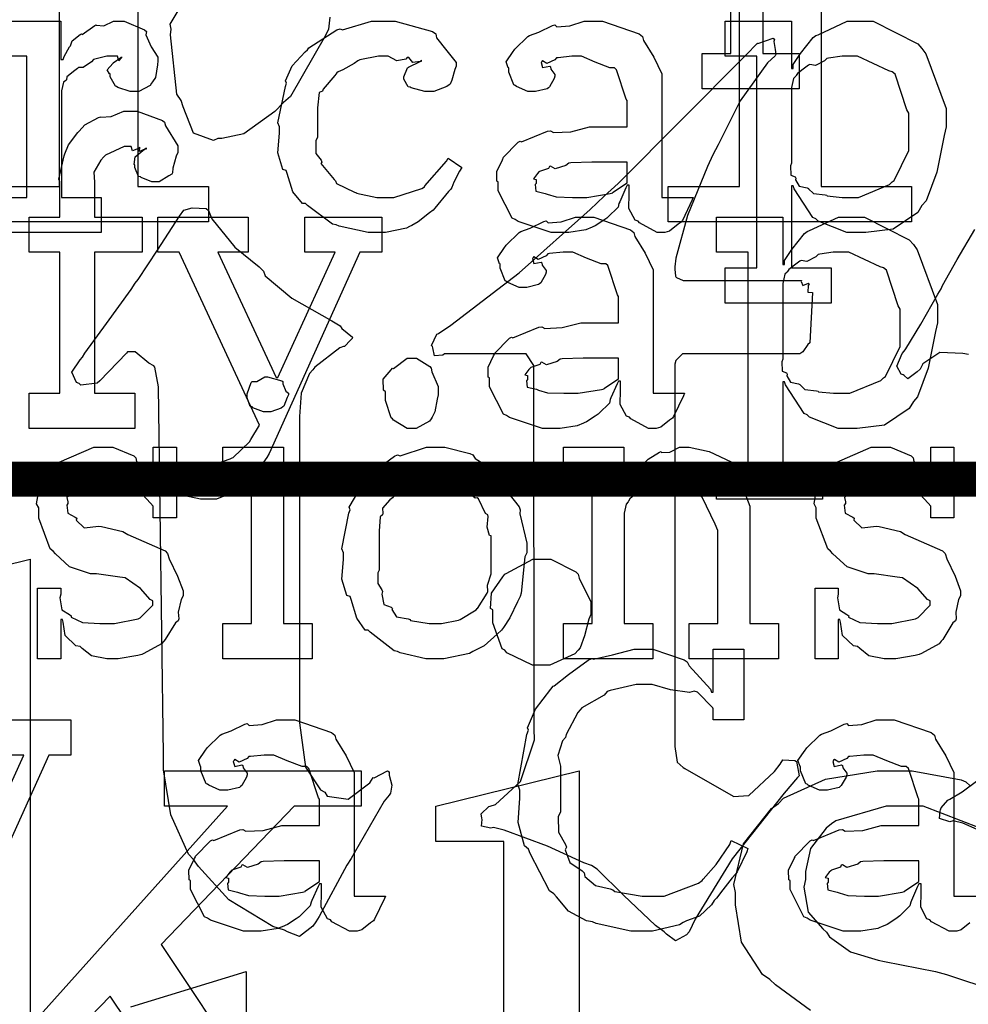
# Model space of a CAD drawing. Extents: x 0 to 8.5, y 0 to 11.
# Tile 331 of 379: x 4.668 to 5.042, y 8.481 to 8.868. Entities that reach past the tile are written whole.
import ezdxf

# ---------------------------------------------------------------- set-up
doc = ezdxf.new("R2010")
doc.units = 0
doc.layers.get('0').update_dxf_attribs({"linetype": 'CONTINUOUS'})

msp = doc.modelspace()

# ---------------------------------------------------------------- linework, layer by layer
at = {"color": 0}
for points in [[(4.98383, 8.9139), (4.98383, 8.80279), (5.01942, 8.80279), (5.01942, 8.7889), (4.9235, 8.7889), (4.9235, 8.80279), (4.9235, 8.80279), (4.95171, 8.80279), (4.95171, 9.0389)], [(4.65657, 8.98335), (4.67828, 8.97879), (4.69694, 8.96815), (4.69949, 8.96511), (4.70176, 8.96132), (4.7105, 8.94129), (4.71468, 8.91835), (4.71468, 8.91064), (4.71468, 8.80279), (4.74246, 8.80279), (4.74246, 8.7889), (4.65608, 8.7889)], [(4.65608, 8.80279), (4.68386, 8.80279), (4.68386, 8.91303), (4.68375, 8.91878), (4.68083, 8.93593), (4.67231, 8.95372), (4.65826, 8.96533)], [(4.96089, 8.88747), (4.96089, 8.85514), (4.97521, 8.85514), (4.97521, 8.84125), (4.93701, 8.84125), (4.93701, 8.85514), (4.93701, 8.85514), (4.94829, 8.85514), (4.94829, 8.93847)], [(4.79025, 8.86942), (4.78982, 8.86469), (4.78857, 8.86225), (4.77474, 8.83826), (4.77203, 8.83583), (4.76867, 8.83236), (4.75646, 8.82346), (4.74778, 8.82172), (4.74621, 8.82172), (4.74442, 8.8209), (4.73654, 8.82383), (4.73247, 8.83421), (4.73167, 8.83669), (4.73008, 8.83919), (4.72754, 8.86257), (4.72775, 8.86469), (4.72743, 8.86669), (4.73742, 8.88357)], [(4.65858, 8.86794), (4.6844, 8.86794), (4.6844, 8.85275), (4.68528, 8.85275), (4.68528, 8.85275), (4.6856, 8.85394), (4.68778, 8.85775), (4.6881, 8.85818), (4.6881, 8.85818), (4.68881, 8.86019), (4.692, 8.86263), (4.69243, 8.86296), (4.69271, 8.86268), (4.69775, 8.86621), (4.69829, 8.86643), (4.69829, 8.86632), (4.70122, 8.86604), (4.70503, 8.86794), (4.70632, 8.86794), (4.70925, 8.86794), (4.71729, 8.86453), (4.71804, 8.86382), (4.71778, 8.86247), (4.71989, 8.85781), (4.7226, 8.85374), (4.7226, 8.85232), (4.72239, 8.85069), (4.72157, 8.84576), (4.72043, 8.84397), (4.72, 8.84343), (4.71957, 8.84261), (4.715, 8.84017), (4.71349, 8.84017), (4.71169, 8.84017), (4.70676, 8.84179), (4.70632, 8.84213), (4.70583, 8.84229), (4.70372, 8.84592), (4.70372, 8.84711), (4.70344, 8.84711), (4.70258, 8.84874), (4.70481, 8.85124), (4.70503, 8.85146), (4.70497, 8.85146), (4.70492, 8.85146), (4.70796, 8.85357), (4.70828, 8.85363), (4.70828, 8.85385), (4.70817, 8.85346), (4.70719, 8.85232), (4.70671, 8.85406), (4.70654, 8.85406), (4.70594, 8.85406), (4.70458, 8.85406), (4.70415, 8.85406), (4.70242, 8.85406), (4.69775, 8.85297), (4.69721, 8.85275), (4.69646, 8.85183), (4.69319, 8.84967), (4.69129, 8.84961), (4.69092, 8.84928), (4.68983, 8.84853), (4.68674, 8.84597), (4.68653, 8.84483), (4.68636, 8.84451), (4.68544, 8.84381), (4.68463, 8.84044), (4.68463, 8.83931), (4.68463, 8.7985), (4.70025, 8.7985), (4.70025, 8.78461), (4.65858, 8.78461)], [(4.65858, 8.7985), (4.67096, 8.7985), (4.67096, 8.85406), (4.65858, 8.85406)], [(5.04189, 8.73665), (5.03956, 8.73693), (5.0306, 8.73736), (5.02393, 8.73292), (5.02279, 8.73079), (5.0216, 8.72982), (5.01796, 8.72706), (5.0165, 8.72831), (5.01606, 8.72863), (5.01531, 8.72879), (5.01357, 8.73204), (5.01579, 8.73693), (5.0165, 8.73796), (5.01719, 8.73887), (5.02311, 8.74849), (5.02983, 8.76042), (5.03103, 8.76247), (5.03163, 8.76383), (5.03733, 8.77403), (5.04432, 8.78581)], [(4.61583, 8.64204), (4.67225, 8.65593), (4.67225, 8.47385), (4.67399, 8.47385), (4.70437, 8.50792), (4.74994, 8.55871), (4.72521, 8.55871), (4.72521, 8.5726), (4.80268, 8.5726), (4.80268, 8.55871), (4.77621, 8.55871), (4.7239, 8.50424), (4.78922, 8.40593), (4.80985, 8.40593), (4.80985, 8.39204), (4.73281, 8.39204), (4.73281, 8.40593), (4.75603, 8.40593), (4.70372, 8.48383), (4.67225, 8.45128), (4.67225, 8.40593), (4.69894, 8.40593), (4.69894, 8.39204), (4.61583, 8.39204)], [(4.65788, 8.59272), (4.68826, 8.59272), (4.68826, 8.57883), (4.67958, 8.57883), (4.64378, 8.49963)], [(5.04243, 8.51269), (5.03901, 8.50993), (5.03722, 8.50939), (5.03668, 8.50939), (5.03418, 8.50939), (5.02724, 8.51318), (5.02669, 8.51394), (5.0255, 8.51432), (5.02306, 8.51893), (5.02322, 8.52463), (5.02322, 8.52653), (5.02322, 8.52806), (5.02235, 8.52806), (5.02181, 8.52707), (5.01942, 8.52149), (5.0191, 8.52089), (5.01878, 8.51942), (5.01481, 8.51546), (5.01432, 8.51503), (5.01318, 8.51432), (5.00976, 8.5121), (5.00765, 8.51118), (5.00694, 8.5109), (5.00608, 8.51053), (4.9994, 8.50939), (4.99718, 8.50939), (4.99718, 8.50939), (4.99246, 8.50939), (4.97944, 8.51372), (4.97831, 8.5146), (4.97706, 8.51508), (4.97157, 8.52582), (4.97157, 8.52935), (4.97103, 8.52963), (4.97097, 8.53353), (4.97319, 8.53803), (4.97353, 8.53868), (4.97342, 8.53879), (4.97949, 8.54497), (4.98025, 8.54542), (4.98074, 8.54519), (4.99094, 8.54932), (4.99219, 8.54953), (4.99333, 8.54878), (5.00017, 8.54915), (5.00749, 8.55106), (5.00999, 8.55106), (5.02235, 8.55106), (5.02235, 8.56147), (5.02203, 8.56201), (5.01818, 8.57357), (5.01736, 8.57428), (5.01551, 8.57428), (5.00971, 8.57656), (5.00435, 8.57883), (5.00261, 8.57883), (5.0006, 8.57883), (4.99517, 8.57829), (4.99457, 8.57818), (4.99393, 8.57742), (4.99078, 8.57601), (4.98904, 8.57704), (4.98872, 8.57687), (4.98872, 8.57667), (4.98844, 8.57633), (4.98899, 8.57437), (4.99186, 8.57493), (4.99219, 8.57471), (4.99235, 8.57379), (4.99393, 8.57172), (4.99393, 8.57101), (4.99365, 8.57004), (4.99175, 8.56679), (4.99132, 8.56646), (4.99089, 8.56608), (4.98633, 8.56494), (4.98481, 8.56494), (4.98318, 8.56494), (4.97874, 8.56694), (4.97831, 8.56733), (4.97775, 8.56754), (4.97569, 8.5726), (4.97569, 8.57428), (4.97553, 8.57428), (4.97467, 8.57671), (4.97749, 8.58068), (4.97786, 8.58122), (4.97814, 8.5816), (4.98329, 8.58664), (4.98394, 8.58708), (4.98394, 8.58703), (4.98763, 8.58837), (4.99294, 8.59099), (4.99393, 8.59119), (4.99463, 8.59044), (4.99983, 8.59082), (5.00549, 8.59272), (5.00738, 8.59272), (5.01264, 8.59272), (5.02713, 8.58768), (5.02843, 8.58664), (5.02886, 8.58501), (5.03288, 8.5785), (5.03603, 8.57194), (5.03603, 8.56972), (5.03603, 8.52328), (5.04839, 8.52328)], [(4.64725, 8.52957), (4.66982, 8.57883), (4.65788, 8.57883)], [(4.97965, 8.47825), (4.96588, 8.48828), (4.9636, 8.49035), (4.96067, 8.49235), (4.95247, 8.5051), (4.95014, 8.51975), (4.95014, 8.52463), (4.94943, 8.52778), (4.95329, 8.54378), (4.96425, 8.55772), (4.96707, 8.55979), (4.96897, 8.56185), (4.98557, 8.56928), (5.00586, 8.5726), (5.01264, 8.5726), (5.01969, 8.5726), (5.03901, 8.56901), (5.04085, 8.56825), (5.04254, 8.56674)], [(5.0689, 8.53901), (5.03956, 8.55192), (5.03581, 8.55285), (5.03456, 8.55257), (5.03043, 8.55376), (5.03076, 8.55675), (5.03082, 8.55718), (5.03082, 8.55718), (5.03103, 8.55806), (5.03375, 8.56108), (5.03429, 8.56131), (5.03456, 8.56147), (5.03939, 8.56435), (5.04551, 8.56896)], [(5.04639, 8.54997), (5.02399, 8.55871), (5.01654, 8.55871), (5.00939, 8.55871), (4.98958, 8.55296), (4.9879, 8.55176), (4.98579, 8.55003), (4.97965, 8.54194), (4.97771, 8.53288), (4.97771, 8.52983), (4.977, 8.52681), (4.97868, 8.51688), (4.98454, 8.51042), (4.98594, 8.509), (4.98708, 8.50717), (4.99539, 8.50131), (5.00629, 8.49804), (5.00874, 8.4975), (5.02892, 8.4936), (5.03321, 8.49235), (5.05268, 8.48594)], [(4.71197, 8.47965), (4.75732, 8.49354), (4.75732, 8.40067)]]:
    msp.add_lwpolyline(points, dxfattribs=at)
for points in [[(4.80951, 8.78461), (4.80533, 8.78461), (4.794, 8.78717), (4.79281, 8.78765), (4.79139, 8.78792), (4.78147, 8.79525), (4.78065, 8.79611), (4.77946, 8.79606), (4.77572, 8.80067), (4.77349, 8.80789), (4.77306, 8.80914), (4.77181, 8.80951), (4.76981, 8.81603), (4.77046, 8.82374), (4.77046, 8.82628), (4.76981, 8.8279), (4.77279, 8.84218), (4.77328, 8.84343), (4.77285, 8.84446), (4.77539, 8.85026), (4.7806, 8.85579), (4.78153, 8.85667), (4.78201, 8.85736), (4.79308, 8.86447), (4.79432, 8.8649), (4.79525, 8.86453), (4.80675, 8.86794), (4.8106, 8.86794), (4.81597, 8.86794), (4.83078, 8.86382), (4.83208, 8.86296), (4.83225, 8.86139), (4.83637, 8.85618), (4.84011, 8.85167), (4.84011, 8.85015), (4.83957, 8.84885), (4.83838, 8.84467), (4.83768, 8.84315), (4.83729, 8.84278), (4.83637, 8.84213), (4.83132, 8.84017), (4.82969, 8.84017), (4.82775, 8.84017), (4.82232, 8.84164), (4.82189, 8.8419), (4.82118, 8.84207), (4.8195, 8.84506), (4.8195, 8.84603), (4.8195, 8.84603), (4.8209, 8.8495), (4.82124, 8.84972), (4.82124, 8.84972), (4.8259, 8.852), (4.82644, 8.85211), (4.82644, 8.85254), (4.82585, 8.85206), (4.82292, 8.85161), (4.82135, 8.85357), (4.82081, 8.85363), (4.82026, 8.85292), (4.81668, 8.85226), (4.81326, 8.85406), (4.81212, 8.85406), (4.8094, 8.85406), (4.80208, 8.85265), (4.80126, 8.85232), (4.79992, 8.85129), (4.79546, 8.84874), (4.79351, 8.84799), (4.79303, 8.84754), (4.79221, 8.84646), (4.78771, 8.8411), (4.78738, 8.84039), (4.78614, 8.83974), (4.78543, 8.83371), (4.78543, 8.83171), (4.78543, 8.82215), (4.78483, 8.82081), (4.78472, 8.81581), (4.78683, 8.81315), (4.78717, 8.81239), (4.78674, 8.8119), (4.79199, 8.80556), (4.79258, 8.80501), (4.79297, 8.80399), (4.80003, 8.80057), (4.80083, 8.80024), (4.80083, 8.80018), (4.80881, 8.7985), (4.81147, 8.7985), (4.81549, 8.7985), (4.82656, 8.80197), (4.82753, 8.80263), (4.82775, 8.803), (4.83626, 8.81278), (4.83686, 8.81392), (4.84229, 8.81022), (4.84142, 8.80886), (4.83914, 8.80447), (4.83832, 8.80236), (4.83794, 8.80176), (4.83697, 8.80083), (4.83165, 8.79422), (4.831, 8.79351), (4.82954, 8.79238), (4.82508, 8.78885), (4.82254, 8.78743), (4.82167, 8.787), (4.82047, 8.7864), (4.81222, 8.78461), (4.80951, 8.78461)], [(4.88222, 8.78461), (4.8775, 8.78461), (4.86447, 8.78896), (4.86333, 8.78982), (4.86208, 8.79031), (4.85661, 8.80106), (4.85661, 8.80458), (4.85607, 8.80485), (4.85601, 8.80875), (4.85824, 8.81326), (4.85856, 8.81392), (4.85846, 8.81401), (4.86453, 8.82021), (4.86529, 8.82064), (4.86578, 8.82042), (4.87597, 8.82454), (4.87722, 8.82476), (4.87836, 8.824), (4.88519, 8.82437), (4.89253, 8.82628), (4.89501, 8.82628), (4.90739, 8.82628), (4.90739, 8.83669), (4.90707, 8.83724), (4.90321, 8.84879), (4.9024, 8.8495), (4.90056, 8.8495), (4.89475, 8.85178), (4.88938, 8.85406), (4.88764, 8.85406), (4.88564, 8.85406), (4.88021, 8.85351), (4.87961, 8.8534), (4.87896, 8.85265), (4.87582, 8.85124), (4.87408, 8.85226), (4.87375, 8.85211), (4.87375, 8.85189), (4.87349, 8.85157), (4.87403, 8.84961), (4.8769, 8.85015), (4.87722, 8.84993), (4.87739, 8.84901), (4.87896, 8.84694), (4.87896, 8.84625), (4.87869, 8.84526), (4.87679, 8.84201), (4.87636, 8.84169), (4.87592, 8.84131), (4.87136, 8.84017), (4.86985, 8.84017), (4.86822, 8.84017), (4.86376, 8.84218), (4.86333, 8.84256), (4.86279, 8.84278), (4.86074, 8.84782), (4.86074, 8.8495), (4.86057, 8.8495), (4.85969, 8.85194), (4.86253, 8.8559), (4.8629, 8.85644), (4.86317, 8.85682), (4.86833, 8.86187), (4.86897, 8.86231), (4.86897, 8.86225), (4.87267, 8.86361), (4.87799, 8.86621), (4.87896, 8.86643), (4.87967, 8.86567), (4.88488, 8.86604), (4.89051, 8.86794), (4.89242, 8.86794), (4.89768, 8.86794), (4.91217, 8.8629), (4.91347, 8.86187), (4.9139, 8.86025), (4.91792, 8.85374), (4.92106, 8.84717), (4.92106, 8.84494), (4.92106, 8.7985), (4.93343, 8.7985), (4.933, 8.79758), (4.92914, 8.78944), (4.92865, 8.78874), (4.92746, 8.78792), (4.92404, 8.78515), (4.92225, 8.78461), (4.92171, 8.78461), (4.91922, 8.78461), (4.91228, 8.78842), (4.91174, 8.78917), (4.91054, 8.78956), (4.9081, 8.79417), (4.90826, 8.79986), (4.90826, 8.80176), (4.90826, 8.80328), (4.90739, 8.80328), (4.90685, 8.80231), (4.90446, 8.79671), (4.90414, 8.79611), (4.90381, 8.79465), (4.89985, 8.79069), (4.89936, 8.79025), (4.89822, 8.78956), (4.89481, 8.78733), (4.89268, 8.7864), (4.89199, 8.78614), (4.89111, 8.78575), (4.88444, 8.78461), (4.88222, 8.78461)], [(4.94607, 8.77072), (4.95844, 8.77072), (4.95844, 8.85406), (4.94607, 8.85406), (4.94607, 8.86794), (4.97211, 8.86794), (4.97211, 8.84928), (4.97276, 8.84928), (4.97276, 8.85081), (4.97564, 8.85519), (4.98063, 8.86143), (4.98167, 8.86231), (4.98258, 8.86257), (4.99408, 8.86794), (4.99794, 8.86794), (5.00435, 8.86794), (5.02192, 8.85894), (5.02354, 8.8571), (5.02507, 8.85508), (5.0331, 8.8335), (5.0331, 8.82628), (5.03222, 8.82292), (5.02935, 8.80843), (5.02512, 8.7971), (5.02354, 8.79525), (5.02186, 8.79258), (5.01221, 8.78597), (5.00146, 8.78461), (4.99794, 8.78461), (4.99387, 8.78461), (4.98269, 8.78917), (4.98167, 8.79004), (4.98058, 8.79053), (4.97319, 8.80181), (4.97276, 8.80306), (4.97211, 8.80306), (4.97211, 8.77072), (4.98774, 8.77072), (4.98774, 8.75683), (4.94607, 8.75683), (4.94607, 8.77072)], [(4.92617, 8.73232), (4.92617, 8.58431), (4.92617, 8.58225), (4.92714, 8.57601), (4.92942, 8.57389), (4.93007, 8.57346), (4.94917, 8.56261), (4.94917, 8.5625), (4.95529, 8.56287), (4.96544, 8.57232), (4.96761, 8.57519), (4.96761, 8.57519), (4.96869, 8.57687), (4.97342, 8.57671), (4.97412, 8.57628), (4.97428, 8.57557), (4.97515, 8.57064), (4.97456, 8.56999), (4.96924, 8.56386), (4.94879, 8.53787), (4.93419, 8.51421), (4.93181, 8.50922), (4.93083, 8.50803), (4.92643, 8.50564), (4.9229, 8.50831), (4.92204, 8.50922), (4.91862, 8.51161), (4.90593, 8.52365), (4.89556, 8.53386), (4.89339, 8.53526), (4.8904, 8.5364), (4.87597, 8.54292), (4.859, 8.54926), (4.85476, 8.55024), (4.85368, 8.55003), (4.85004, 8.55078), (4.85026, 8.55344), (4.85021, 8.55393), (4.85021, 8.55393), (4.84993, 8.55561), (4.85286, 8.55849), (4.85346, 8.55871), (4.85553, 8.5594), (4.86535, 8.56836), (4.87088, 8.58475), (4.87082, 8.58908), (4.87061, 8.7321), (4.87061, 8.73232), (4.86768, 8.73687), (4.86669, 8.73687), (4.83544, 8.73687), (4.83475, 8.73633), (4.83154, 8.73611), (4.83083, 8.73926), (4.83068, 8.73969), (4.83035, 8.74018), (4.83247, 8.74457), (4.83306, 8.7449), (4.838, 8.74815), (4.86481, 8.76882), (4.89279, 8.79368), (4.89839, 8.79893), (4.90392, 8.80393), (4.95421, 8.85454), (4.95871, 8.85926), (4.95888, 8.85915), (4.9649, 8.86117), (4.96544, 8.86079), (4.96517, 8.85992), (4.96576, 8.85678), (4.96593, 8.85471), (4.96565, 8.85428), (4.96262, 8.85146), (4.95193, 8.83653), (4.94319, 8.81922), (4.94114, 8.81521), (4.93901, 8.81065), (4.93115, 8.79135), (4.9266, 8.77453), (4.92617, 8.77115), (4.92617, 8.77018), (4.92649, 8.76747), (4.9266, 8.76725), (4.92681, 8.76699), (4.92942, 8.76574), (4.93028, 8.76574), (4.97607, 8.76574), (4.97592, 8.7654), (4.97661, 8.76383), (4.97889, 8.76465), (4.97911, 8.76443), (4.97874, 8.76378), (4.97863, 8.76118), (4.98042, 8.76101), (4.98042, 8.76096), (4.97933, 8.74121), (4.97851, 8.7405), (4.97657, 8.73768), (4.97537, 8.73687), (4.97499, 8.73687), (4.92919, 8.73687), (4.9286, 8.73617), (4.92654, 8.73426), (4.92617, 8.73281), (4.92617, 8.73232)], [(4.99403, 8.7985), (4.99849, 8.7985), (5.01074, 8.8036), (5.01183, 8.80458), (5.01264, 8.80512), (5.01833, 8.81694), (5.01833, 8.82086), (5.01833, 8.83171), (5.01753, 8.83296), (5.01292, 8.847), (5.01183, 8.84799), (5.01053, 8.84836), (4.99815, 8.85406), (4.99403, 8.85406), (4.99203, 8.85406), (4.98665, 8.85335), (4.986, 8.85319), (4.98519, 8.85226), (4.98161, 8.85047), (4.97933, 8.85086), (4.97885, 8.85058), (4.97775, 8.84978), (4.97456, 8.84733), (4.97401, 8.84651), (4.97385, 8.84625), (4.97299, 8.84538), (4.97211, 8.84179), (4.97211, 8.8406), (4.97211, 8.81196), (4.97179, 8.81088), (4.9719, 8.80718), (4.97358, 8.80653), (4.97385, 8.8061), (4.97368, 8.80544), (4.97521, 8.80296), (4.97831, 8.80231), (4.97885, 8.80197), (4.97879, 8.80192), (4.98079, 8.80003), (4.98535, 8.79953), (4.986, 8.79937), (4.98622, 8.79915), (4.99208, 8.7985), (4.99403, 8.7985)], [(4.88807, 8.7985), (4.8915, 8.7985), (4.90076, 8.79997), (4.90175, 8.80024), (4.90169, 8.8004), (4.90739, 8.80419), (4.90739, 8.80544), (4.90739, 8.81239), (4.89654, 8.81239), (4.8935, 8.81239), (4.88519, 8.81207), (4.88439, 8.81196), (4.88331, 8.81108), (4.87901, 8.80974), (4.87722, 8.81082), (4.87679, 8.81065), (4.87642, 8.80985), (4.87289, 8.80871), (4.87267, 8.80849), (4.87207, 8.80789), (4.8705, 8.80583), (4.87158, 8.80556), (4.87158, 8.80544), (4.87158, 8.80393), (4.87121, 8.8035), (4.87147, 8.80089), (4.87517, 8.80007), (4.87592, 8.79981), (4.87592, 8.79981), (4.87939, 8.79867), (4.8859, 8.7985), (4.88807, 8.7985)], [(4.72472, 8.57889), (4.72276, 8.72385), (4.72276, 8.72385), (4.72131, 8.73156), (4.72103, 8.7321), (4.71903, 8.73324), (4.71365, 8.73768), (4.71061, 8.73763), (4.71018, 8.73708), (4.69976, 8.72624), (4.69862, 8.72537), (4.69217, 8.72456), (4.69151, 8.72515), (4.69049, 8.72558), (4.68864, 8.7296), (4.69194, 8.73449), (4.69282, 8.73557), (4.69374, 8.73714), (4.70226, 8.74881), (4.71208, 8.76226), (4.71365, 8.76465), (4.71479, 8.76611), (4.72244, 8.77767), (4.73112, 8.79113), (4.73275, 8.79351), (4.73275, 8.79351), (4.73606, 8.79438), (4.7416, 8.79417), (4.74251, 8.79329), (4.74387, 8.78999), (4.75282, 8.77892), (4.76247, 8.77115), (4.76421, 8.76942), (4.76481, 8.76758), (4.77533, 8.75874), (4.79113, 8.74989), (4.79438, 8.74794), (4.79508, 8.74685), (4.79926, 8.74343), (4.79915, 8.74294), (4.79844, 8.74219), (4.79611, 8.73981), (4.79568, 8.73969), (4.79422, 8.73921), (4.7844, 8.73167), (4.78353, 8.73058), (4.78222, 8.72911), (4.77897, 8.7214), (4.77832, 8.71218), (4.77832, 8.7091), (4.77832, 8.59733), (4.77832, 8.59153), (4.78076, 8.57406), (4.78662, 8.56515), (4.78831, 8.56413), (4.78928, 8.56261), (4.79753, 8.56142), (4.8061, 8.56788), (4.8074, 8.56999), (4.80772, 8.56988), (4.81304, 8.57264), (4.81369, 8.57215), (4.81369, 8.57086), (4.81467, 8.56689), (4.81418, 8.56386), (4.81369, 8.56304), (4.81168, 8.5606), (4.79986, 8.54021), (4.79872, 8.53808), (4.79704, 8.53538), (4.78603, 8.51519), (4.78483, 8.51313), (4.78364, 8.51139), (4.77838, 8.50738), (4.77365, 8.50922), (4.77246, 8.50988), (4.76779, 8.51124), (4.75054, 8.52175), (4.73861, 8.53494), (4.73665, 8.53765), (4.73465, 8.53982), (4.72765, 8.55533), (4.72472, 8.57303), (4.72472, 8.57889)], [(4.76574, 8.71397), (4.76421, 8.71397), (4.75999, 8.7156), (4.75965, 8.71593), (4.75896, 8.7161), (4.75771, 8.71957), (4.75771, 8.72071), (4.75771, 8.72114), (4.75771, 8.72114), (4.75933, 8.72558), (4.75965, 8.72592), (4.75965, 8.72592), (4.76156, 8.72592), (4.76465, 8.72786), (4.76574, 8.72786), (4.76574, 8.72786), (4.77143, 8.72624), (4.77181, 8.72592), (4.77181, 8.72499), (4.77294, 8.72222), (4.77399, 8.7214), (4.77399, 8.72114), (4.77399, 8.72071), (4.77349, 8.71967), (4.77214, 8.71625), (4.77181, 8.71593), (4.77115, 8.71544), (4.76708, 8.71397), (4.76574, 8.71397)], [(4.70449, 8.61675), (4.70242, 8.61675), (4.6964, 8.61794), (4.69276, 8.62076), (4.69189, 8.62153), (4.69026, 8.6219), (4.68604, 8.62597), (4.68522, 8.63118), (4.68494, 8.63217), (4.68431, 8.63217), (4.68431, 8.61675), (4.67518, 8.61675), (4.67518, 8.64453), (4.68431, 8.64453), (4.68431, 8.64214), (4.68397, 8.64074), (4.68474, 8.63601), (4.68772, 8.63422), (4.68842, 8.63368), (4.68837, 8.63308), (4.69282, 8.63103), (4.69976, 8.63064), (4.7021, 8.63064), (4.70546, 8.63064), (4.71474, 8.63249), (4.71556, 8.63282), (4.71571, 8.63303), (4.72054, 8.63792), (4.72054, 8.63954), (4.71946, 8.64003), (4.71565, 8.64447), (4.70964, 8.6486), (4.70751, 8.64887), (4.6984, 8.65018), (4.69607, 8.65018), (4.68778, 8.653), (4.68218, 8.65804), (4.68126, 8.65907), (4.68018, 8.6601), (4.67562, 8.67219), (4.67562, 8.67622), (4.67481, 8.67779), (4.67617, 8.68576), (4.68158, 8.69276), (4.68278, 8.69379), (4.68371, 8.69422), (4.69732, 8.70008), (4.70188, 8.70008), (4.70486, 8.70008), (4.71306, 8.69667), (4.71382, 8.69596), (4.71408, 8.6945), (4.71983, 8.68685), (4.72011, 8.68576), (4.72076, 8.68576), (4.72076, 8.70008), (4.72987, 8.70008), (4.72987, 8.67231), (4.72076, 8.67231), (4.72076, 8.67686), (4.71967, 8.67806), (4.71479, 8.68332), (4.70638, 8.68619), (4.70361, 8.68619), (4.70057, 8.68619), (4.69217, 8.68457), (4.69146, 8.68425), (4.69021, 8.68332), (4.68674, 8.68024), (4.68712, 8.67854), (4.68712, 8.67796), (4.68668, 8.67725), (4.68707, 8.67404), (4.69, 8.67253), (4.6906, 8.6721), (4.69043, 8.67133), (4.69353, 8.66835), (4.69933, 8.669), (4.70036, 8.66883), (4.70882, 8.66689), (4.71067, 8.66575), (4.72542, 8.65924), (4.7264, 8.65821), (4.727, 8.65608), (4.73031, 8.64931), (4.73247, 8.64344), (4.73247, 8.6415), (4.73172, 8.64008), (4.73058, 8.6351), (4.73079, 8.63243), (4.73053, 8.63172), (4.72944, 8.63092), (4.72547, 8.62429), (4.72488, 8.62369), (4.72401, 8.62261), (4.71707, 8.61882), (4.71619, 8.61849), (4.71463, 8.61806), (4.70697, 8.61675), (4.70449, 8.61675)], [(4.74815, 8.63064), (4.75944, 8.63064), (4.75944, 8.68619), (4.74815, 8.68619), (4.74815, 8.70008), (4.77203, 8.70008), (4.77203, 8.63064), (4.78331, 8.63064), (4.78331, 8.61675), (4.74815, 8.61675), (4.74815, 8.63064)], [(4.83187, 8.61675), (4.82813, 8.61675), (4.81799, 8.61914), (4.81689, 8.61957), (4.81569, 8.61985), (4.80615, 8.62717), (4.80539, 8.62804), (4.80425, 8.62804), (4.80094, 8.63276), (4.79867, 8.64003), (4.79824, 8.64128), (4.79699, 8.64165), (4.79503, 8.64806), (4.79563, 8.65588), (4.79563, 8.65842), (4.79503, 8.66), (4.79779, 8.6741), (4.79824, 8.67535), (4.79785, 8.67643), (4.80464, 8.68772), (4.80539, 8.68858), (4.80593, 8.68935), (4.81575, 8.69661), (4.81689, 8.69706), (4.81799, 8.69667), (4.8284, 8.70008), (4.83187, 8.70008), (4.83556, 8.70008), (4.84549, 8.6976), (4.84663, 8.69706), (4.84754, 8.69569), (4.85715, 8.68956), (4.85792, 8.68858), (4.85753, 8.6875), (4.8604, 8.68229), (4.86486, 8.67665), (4.86529, 8.67535), (4.86513, 8.67383), (4.86789, 8.66228), (4.86789, 8.65842), (4.86708, 8.65685), (4.86572, 8.64258), (4.86529, 8.64128), (4.86426, 8.63921), (4.86122, 8.63286), (4.85867, 8.62901), (4.85792, 8.62804), (4.85622, 8.62646), (4.85107, 8.62181), (4.84771, 8.62011), (4.84663, 8.61957), (4.84526, 8.61888), (4.83518, 8.61675), (4.83187, 8.61675)], [(4.88238, 8.63064), (4.89367, 8.63064), (4.89367, 8.68619), (4.88238, 8.68619), (4.88238, 8.70008), (4.90603, 8.70008), (4.90603, 8.68143), (4.90647, 8.68143), (4.90647, 8.68143), (4.90896, 8.68718), (4.90929, 8.68772), (4.90901, 8.68821), (4.91357, 8.69336), (4.91407, 8.69379), (4.91407, 8.69379), (4.91569, 8.69542), (4.92014, 8.69808), (4.92079, 8.69835), (4.9209, 8.69803), (4.92426, 8.69814), (4.928, 8.70008), (4.92925, 8.70008), (4.93186, 8.70008), (4.93972, 8.69835), (4.9484, 8.69433), (4.94943, 8.69314), (4.95003, 8.6914), (4.95574, 8.67692), (4.95574, 8.6721), (4.95574, 8.63064), (4.96701, 8.63064), (4.96701, 8.61675), (4.93186, 8.61675), (4.93186, 8.63064), (4.94314, 8.63064), (4.94314, 8.66732), (4.94206, 8.66976), (4.9369, 8.68039), (4.92774, 8.68619), (4.92469, 8.68619), (4.92301, 8.68619), (4.91851, 8.68549), (4.91797, 8.68533), (4.91749, 8.68451), (4.91465, 8.68278), (4.91249, 8.68321), (4.91211, 8.68294), (4.91124, 8.68212), (4.90847, 8.67969), (4.90793, 8.67888), (4.90776, 8.6786), (4.90707, 8.67768), (4.90625, 8.67415), (4.90625, 8.67296), (4.90625, 8.63064), (4.91754, 8.63064), (4.91754, 8.61675), (4.88238, 8.61675), (4.88238, 8.63064)], [(5.01074, 8.61675), (5.00868, 8.61675), (5.00265, 8.61794), (4.99903, 8.62076), (4.99815, 8.62153), (4.99653, 8.6219), (4.99229, 8.62597), (4.99149, 8.63118), (4.99121, 8.63217), (4.99056, 8.63217), (4.99056, 8.61675), (4.98144, 8.61675), (4.98144, 8.64453), (4.99056, 8.64453), (4.99056, 8.64214), (4.99024, 8.64074), (4.991, 8.63601), (4.99397, 8.63422), (4.99468, 8.63368), (4.99463, 8.63308), (4.99908, 8.63103), (5.00603, 8.63064), (5.00836, 8.63064), (5.01172, 8.63064), (5.021, 8.63249), (5.02181, 8.63282), (5.02197, 8.63303), (5.02681, 8.63792), (5.02681, 8.63954), (5.02572, 8.64003), (5.02192, 8.64447), (5.0159, 8.6486), (5.01378, 8.64887), (5.00467, 8.65018), (5.00233, 8.65018), (4.99403, 8.653), (4.98844, 8.65804), (4.98753, 8.65907), (4.98643, 8.6601), (4.98188, 8.67219), (4.98188, 8.67622), (4.98107, 8.67779), (4.98242, 8.68576), (4.98785, 8.69276), (4.98904, 8.69379), (4.98996, 8.69422), (5.00358, 8.70008), (5.00814, 8.70008), (5.01112, 8.70008), (5.01932, 8.69667), (5.02007, 8.69596), (5.02035, 8.6945), (5.0261, 8.68685), (5.02636, 8.68576), (5.02701, 8.68576), (5.02701, 8.70008), (5.03614, 8.70008), (5.03614, 8.67231), (5.02701, 8.67231), (5.02701, 8.67686), (5.02593, 8.67806), (5.02106, 8.68332), (5.01264, 8.68619), (5.00988, 8.68619), (5.00683, 8.68619), (4.99843, 8.68457), (4.99772, 8.68425), (4.99647, 8.68332), (4.993, 8.68024), (4.99338, 8.67854), (4.99338, 8.67796), (4.99294, 8.67725), (4.99333, 8.67404), (4.99625, 8.67253), (4.99685, 8.6721), (4.99669, 8.67133), (4.99978, 8.66835), (5.00558, 8.669), (5.00662, 8.66883), (5.01508, 8.66689), (5.01693, 8.66575), (5.03168, 8.65924), (5.03267, 8.65821), (5.03326, 8.65608), (5.03657, 8.64931), (5.03874, 8.64344), (5.03874, 8.6415), (5.03797, 8.64008), (5.03683, 8.6351), (5.03706, 8.63243), (5.03678, 8.63172), (5.03569, 8.63092), (5.03174, 8.62429), (5.03114, 8.62369), (5.03028, 8.62261), (5.02333, 8.61882), (5.02246, 8.61849), (5.02089, 8.61806), (5.01324, 8.61675), (5.01074, 8.61675)], [(4.83187, 8.63064), (4.83431, 8.63064), (4.84093, 8.63194), (4.84164, 8.63217), (4.84164, 8.63217), (4.84793, 8.63607), (4.84836, 8.6365), (4.84847, 8.63656), (4.85226, 8.64264), (4.85249, 8.64324), (4.85249, 8.64324), (4.85238, 8.64572), (4.85379, 8.65022), (4.85379, 8.65169), (4.85379, 8.66515), (4.85319, 8.66531), (4.85221, 8.66862), (4.85271, 8.67279), (4.85249, 8.67339), (4.85157, 8.67399), (4.84879, 8.67969), (4.84836, 8.68012), (4.84754, 8.68001), (4.84229, 8.68446), (4.84164, 8.68468), (4.84039, 8.68408), (4.83567, 8.68431), (4.83279, 8.68619), (4.83187, 8.68619), (4.82937, 8.68619), (4.82254, 8.68494), (4.82189, 8.68468), (4.82096, 8.68365), (4.81739, 8.68126), (4.81532, 8.68061), (4.81494, 8.68012), (4.81386, 8.67931), (4.81108, 8.67606), (4.81119, 8.67399), (4.81104, 8.67339), (4.81011, 8.67269), (4.80974, 8.66704), (4.80974, 8.66515), (4.80974, 8.65169), (4.80919, 8.65056), (4.80914, 8.64643), (4.81082, 8.64388), (4.81104, 8.64324), (4.81071, 8.64214), (4.81158, 8.63813), (4.81451, 8.63704), (4.81494, 8.6365), (4.81467, 8.63613), (4.81651, 8.63331), (4.82118, 8.63243), (4.82189, 8.63217), (4.8221, 8.63178), (4.82943, 8.63064), (4.83187, 8.63064)], [(4.87375, 8.61426), (4.87011, 8.61426), (4.86003, 8.61914), (4.85921, 8.62011), (4.85813, 8.62061), (4.85444, 8.63086), (4.85444, 8.63422), (4.85444, 8.63596), (4.85357, 8.63656), (4.854, 8.64264), (4.8584, 8.64908), (4.85921, 8.65007), (4.85975, 8.65039), (4.87022, 8.65593), (4.87375, 8.65593), (4.87733, 8.65593), (4.88721, 8.65104), (4.88807, 8.65007), (4.88851, 8.64844), (4.89307, 8.63911), (4.89307, 8.63596), (4.89307, 8.63422), (4.89225, 8.63238), (4.89057, 8.62582), (4.88889, 8.6211), (4.88807, 8.62011), (4.88683, 8.61865), (4.87701, 8.61426), (4.87375, 8.61426)], [(4.9139, 8.50939), (4.90886, 8.50939), (4.89524, 8.51247), (4.89372, 8.51307), (4.89144, 8.51346), (4.88428, 8.51736), (4.87956, 8.52294), (4.87853, 8.52414), (4.87679, 8.52533), (4.86914, 8.54004), (4.86854, 8.54172), (4.86697, 8.54308), (4.86442, 8.55219), (4.86507, 8.56179), (4.86507, 8.56494), (4.86436, 8.56722), (4.86794, 8.58692), (4.86854, 8.5886), (4.86817, 8.58951), (4.87131, 8.59694), (4.87728, 8.60482), (4.87831, 8.60596), (4.87869, 8.60607), (4.88428, 8.61057), (4.89199, 8.61621), (4.8935, 8.61681), (4.89421, 8.6166), (4.90169, 8.61833), (4.91015, 8.6205), (4.91303, 8.6205), (4.91754, 8.6205), (4.92985, 8.61638), (4.93104, 8.6155), (4.93186, 8.61399), (4.94021, 8.60476), (4.9406, 8.60357), (4.94125, 8.60357), (4.94125, 8.6205), (4.9534, 8.6205), (4.9534, 8.59272), (4.94125, 8.59272), (4.94125, 8.59706), (4.94114, 8.59744), (4.93506, 8.60357), (4.93386, 8.604), (4.93201, 8.60351), (4.92453, 8.60454), (4.91721, 8.60661), (4.91476, 8.60661), (4.91097, 8.60661), (4.90067, 8.60428), (4.89958, 8.60379), (4.89839, 8.60243), (4.8896, 8.59739), (4.88894, 8.59662), (4.88792, 8.59554), (4.8834, 8.58686), (4.88308, 8.58578), (4.88189, 8.58442), (4.88004, 8.57867), (4.88113, 8.57443), (4.88113, 8.57297), (4.88113, 8.55626), (4.88026, 8.55464), (4.88037, 8.54839), (4.88308, 8.54362), (4.88351, 8.54258), (4.88297, 8.5415), (4.88482, 8.53646), (4.88971, 8.53315), (4.89046, 8.53239), (4.89074, 8.53097), (4.89492, 8.5274), (4.90067, 8.5261), (4.90175, 8.52567), (4.90256, 8.52507), (4.91331, 8.52328), (4.91694, 8.52328), (4.92193, 8.52328), (4.93554, 8.52838), (4.9369, 8.52935), (4.93733, 8.52989), (4.94243, 8.53569), (4.94781, 8.54362), (4.9484, 8.54519), (4.95492, 8.54194), (4.95458, 8.54075), (4.95068, 8.53282), (4.95014, 8.53196), (4.94879, 8.53043), (4.9451, 8.52567), (4.94254, 8.5224), (4.94168, 8.52154), (4.94069, 8.51975), (4.93593, 8.51535), (4.93072, 8.51351), (4.92953, 8.51286), (4.92806, 8.51199), (4.91743, 8.50939), (4.9139, 8.50939)], [(4.76101, 8.50939), (4.75629, 8.50939), (4.74328, 8.51372), (4.74214, 8.5146), (4.74089, 8.51508), (4.7354, 8.52582), (4.7354, 8.52935), (4.73486, 8.52963), (4.73481, 8.53353), (4.73703, 8.53803), (4.73736, 8.53868), (4.73725, 8.53879), (4.74333, 8.54497), (4.74408, 8.54542), (4.74457, 8.54519), (4.75478, 8.54932), (4.75603, 8.54953), (4.75717, 8.54878), (4.764, 8.54915), (4.77132, 8.55106), (4.77382, 8.55106), (4.78618, 8.55106), (4.78618, 8.56147), (4.78586, 8.56201), (4.78201, 8.57357), (4.78119, 8.57428), (4.77935, 8.57428), (4.77354, 8.57656), (4.76818, 8.57883), (4.76644, 8.57883), (4.76443, 8.57883), (4.759, 8.57829), (4.7584, 8.57818), (4.75776, 8.57742), (4.75461, 8.57601), (4.75288, 8.57704), (4.75256, 8.57687), (4.75256, 8.57667), (4.75228, 8.57633), (4.75282, 8.57437), (4.75569, 8.57493), (4.75603, 8.57471), (4.75618, 8.57379), (4.75776, 8.57172), (4.75776, 8.57101), (4.75749, 8.57004), (4.75558, 8.56679), (4.75515, 8.56646), (4.75472, 8.56608), (4.75017, 8.56494), (4.74864, 8.56494), (4.74701, 8.56494), (4.74257, 8.56694), (4.74214, 8.56733), (4.7416, 8.56754), (4.73953, 8.5726), (4.73953, 8.57428), (4.73936, 8.57428), (4.7385, 8.57671), (4.74132, 8.58068), (4.74169, 8.58122), (4.74197, 8.5816), (4.74713, 8.58664), (4.74778, 8.58708), (4.74778, 8.58703), (4.75146, 8.58837), (4.75678, 8.59099), (4.75776, 8.59119), (4.75846, 8.59044), (4.76367, 8.59082), (4.76932, 8.59272), (4.77121, 8.59272), (4.77647, 8.59272), (4.79096, 8.58768), (4.79226, 8.58664), (4.79269, 8.58501), (4.79671, 8.5785), (4.79986, 8.57194), (4.79986, 8.56972), (4.79986, 8.52328), (4.81222, 8.52328), (4.81179, 8.52235), (4.80794, 8.51421), (4.80746, 8.51351), (4.80626, 8.51269), (4.80285, 8.50993), (4.80106, 8.50939), (4.80051, 8.50939), (4.79801, 8.50939), (4.79107, 8.51318), (4.79053, 8.51394), (4.78933, 8.51432), (4.78689, 8.51893), (4.78706, 8.52463), (4.78706, 8.52653), (4.78706, 8.52806), (4.78618, 8.52806), (4.78564, 8.52707), (4.78326, 8.52149), (4.78293, 8.52089), (4.78261, 8.51942), (4.77865, 8.51546), (4.77815, 8.51503), (4.77701, 8.51432), (4.7736, 8.5121), (4.77149, 8.51118), (4.77078, 8.5109), (4.76992, 8.51053), (4.76324, 8.50939), (4.76101, 8.50939)], [(4.83208, 8.40593), (4.85878, 8.40593), (4.85878, 8.54482), (4.83208, 8.54482), (4.83208, 8.55871), (4.88851, 8.5726), (4.88851, 8.40593), (4.91521, 8.40593), (4.91521, 8.39204), (4.83208, 8.39204), (4.83208, 8.40593)], [(4.76687, 8.52328), (4.77029, 8.52328), (4.77957, 8.52474), (4.78054, 8.52501), (4.78049, 8.52518), (4.78618, 8.52897), (4.78618, 8.53022), (4.78618, 8.53717), (4.77533, 8.53717), (4.77229, 8.53717), (4.764, 8.53683), (4.76318, 8.53674), (4.7621, 8.53586), (4.75782, 8.5345), (4.75603, 8.5356), (4.75558, 8.53543), (4.75521, 8.53461), (4.75168, 8.53347), (4.75146, 8.53326), (4.75087, 8.53267), (4.74929, 8.5306), (4.75038, 8.53033), (4.75038, 8.53022), (4.75038, 8.52869), (4.75, 8.52826), (4.75028, 8.52567), (4.75396, 8.52485), (4.75472, 8.52458), (4.75472, 8.52458), (4.75819, 8.52344), (4.76471, 8.52328), (4.76687, 8.52328)], [(5.00304, 8.52328), (5.00646, 8.52328), (5.01574, 8.52474), (5.01671, 8.52501), (5.01665, 8.52518), (5.02235, 8.52897), (5.02235, 8.53022), (5.02235, 8.53717), (5.0115, 8.53717), (5.00846, 8.53717), (5.00017, 8.53683), (4.99935, 8.53674), (4.99826, 8.53586), (4.99397, 8.5345), (4.99219, 8.5356), (4.99175, 8.53543), (4.99138, 8.53461), (4.98785, 8.53347), (4.98763, 8.53326), (4.98703, 8.53267), (4.98546, 8.5306), (4.98654, 8.53033), (4.98654, 8.53022), (4.98654, 8.52869), (4.98617, 8.52826), (4.98643, 8.52567), (4.99013, 8.52485), (4.99089, 8.52458), (4.99089, 8.52458), (4.99436, 8.52344), (5.00087, 8.52328), (5.00304, 8.52328)]]:
    msp.add_lwpolyline(points, close=True, dxfattribs=at)
at = {"color": 152}
for points in [[(4.67182, 8.72131), (4.68397, 8.72131), (4.68397, 8.77686), (4.67182, 8.77686), (4.67182, 8.79075), (4.68397, 8.79075), (4.68397, 8.80464), (4.68349, 8.80567), (4.6856, 8.81489), (4.68593, 8.81569), (4.68593, 8.81569), (4.68739, 8.81917), (4.69097, 8.824), (4.69157, 8.8246), (4.69157, 8.8246), (4.69379, 8.8271), (4.69922, 8.82992), (4.70003, 8.83024), (4.70008, 8.83008), (4.70421, 8.8304), (4.70921, 8.83242), (4.71089, 8.83242), (4.71446, 8.83242), (4.72433, 8.82883), (4.72521, 8.82807), (4.72558, 8.82661), (4.73042, 8.81879), (4.73042, 8.81614), (4.72971, 8.81472), (4.72846, 8.81), (4.72831, 8.80811), (4.72803, 8.80767), (4.72694, 8.80692), (4.72304, 8.80464), (4.72174, 8.80464), (4.72021, 8.80464), (4.71604, 8.80626), (4.71565, 8.80658), (4.71496, 8.80669), (4.71349, 8.81022), (4.71349, 8.81136), (4.71326, 8.81147), (4.71365, 8.81451), (4.71729, 8.81743), (4.71804, 8.81765), (4.71804, 8.81788), (4.71744, 8.81743), (4.71528, 8.81657), (4.71544, 8.81831), (4.71544, 8.81831), (4.7149, 8.81776), (4.71257, 8.81679), (4.71208, 8.81853), (4.71197, 8.81853), (4.70931, 8.81853), (4.70193, 8.81511), (4.70133, 8.8144), (4.70008, 8.81315), (4.69738, 8.80843), (4.69764, 8.80447), (4.69764, 8.80311), (4.69764, 8.79075), (4.71631, 8.79075), (4.71631, 8.77686), (4.69764, 8.77686), (4.69764, 8.72131), (4.71349, 8.72131), (4.71349, 8.70742), (4.67182, 8.70742), (4.67182, 8.72131)], [(4.74246, 8.67964), (4.73936, 8.67964), (4.73074, 8.68147), (4.73008, 8.68181), (4.72894, 8.68197), (4.7264, 8.68625), (4.7264, 8.68767), (4.7264, 8.68767), (4.72819, 8.69174), (4.72857, 8.692), (4.72857, 8.692), (4.73058, 8.69163), (4.7341, 8.69353), (4.73529, 8.69353), (4.73529, 8.69353), (4.73969, 8.69353), (4.74115, 8.69353), (4.74115, 8.69353), (4.74333, 8.69353), (4.74333, 8.69353), (4.74294, 8.69353), (4.74208, 8.69353), (4.74181, 8.69353), (4.7411, 8.69353), (4.73947, 8.69353), (4.73899, 8.69353), (4.74007, 8.69353), (4.74251, 8.69353), (4.74333, 8.69353), (4.74544, 8.69353), (4.75108, 8.69553), (4.75179, 8.6959), (4.75228, 8.69607), (4.75863, 8.70226), (4.75917, 8.70307), (4.76264, 8.70871), (4.73096, 8.77686), (4.7225, 8.77686), (4.7225, 8.79075), (4.75808, 8.79075), (4.75808, 8.77686), (4.74615, 8.77686), (4.76915, 8.7276), (4.76981, 8.7276), (4.79237, 8.77686), (4.78043, 8.77686), (4.78043, 8.79075), (4.81082, 8.79075), (4.81082, 8.77686), (4.80214, 8.77686), (4.76633, 8.69764), (4.76551, 8.69601), (4.75797, 8.68571), (4.757, 8.68485), (4.75543, 8.68354), (4.74567, 8.67964), (4.74246, 8.67964)], [(4.87879, 8.70742), (4.87408, 8.70742), (4.86106, 8.71175), (4.85992, 8.71263), (4.85867, 8.71311), (4.85319, 8.72385), (4.85319, 8.72737), (4.85265, 8.72765), (4.8526, 8.73156), (4.85482, 8.73606), (4.85514, 8.73671), (4.85504, 8.73682), (4.86111, 8.743), (4.86187, 8.74343), (4.86236, 8.74322), (4.87256, 8.74735), (4.87381, 8.74756), (4.87494, 8.74681), (4.88178, 8.74718), (4.88911, 8.74908), (4.8916, 8.74908), (4.90397, 8.74908), (4.90397, 8.7595), (4.90365, 8.76004), (4.89979, 8.7716), (4.89899, 8.77229), (4.89714, 8.77229), (4.89133, 8.77458), (4.88596, 8.77686), (4.88422, 8.77686), (4.88222, 8.77686), (4.87679, 8.77632), (4.87619, 8.77621), (4.87554, 8.77544), (4.8724, 8.77403), (4.87067, 8.77507), (4.87033, 8.7749), (4.87033, 8.77468), (4.87007, 8.77436), (4.87061, 8.7724), (4.87349, 8.77294), (4.87381, 8.77274), (4.87397, 8.77181), (4.87554, 8.76975), (4.87554, 8.76904), (4.87528, 8.76807), (4.87337, 8.76481), (4.87294, 8.76449), (4.8725, 8.76411), (4.86794, 8.76297), (4.86643, 8.76297), (4.86481, 8.76297), (4.86035, 8.76497), (4.85992, 8.76535), (4.85938, 8.76557), (4.85732, 8.77061), (4.85732, 8.77229), (4.85715, 8.77229), (4.85628, 8.77474), (4.8591, 8.77869), (4.85949, 8.77924), (4.85975, 8.77963), (4.8649, 8.78467), (4.86556, 8.7851), (4.86556, 8.78504), (4.86925, 8.7864), (4.87457, 8.78901), (4.87554, 8.78922), (4.87625, 8.78847), (4.88146, 8.78885), (4.8871, 8.79075), (4.889, 8.79075), (4.89426, 8.79075), (4.90875, 8.78569), (4.91004, 8.78467), (4.91049, 8.78304), (4.9145, 8.77653), (4.91764, 8.76997), (4.91764, 8.76774), (4.91764, 8.72131), (4.93001, 8.72131), (4.92958, 8.72038), (4.92572, 8.71224), (4.92524, 8.71153), (4.92404, 8.71072), (4.92063, 8.70796), (4.91883, 8.70742), (4.91829, 8.70742), (4.91581, 8.70742), (4.90886, 8.71121), (4.90831, 8.71197), (4.90712, 8.71235), (4.90468, 8.71696), (4.90483, 8.72265), (4.90483, 8.72456), (4.90483, 8.72607), (4.90397, 8.72607), (4.90343, 8.7251), (4.90104, 8.71951), (4.90072, 8.71892), (4.90039, 8.71744), (4.89643, 8.71349), (4.89594, 8.71306), (4.89481, 8.71235), (4.89139, 8.71013), (4.88926, 8.70921), (4.88857, 8.70893), (4.88769, 8.70856), (4.88103, 8.70742), (4.87879, 8.70742)], [(4.94265, 8.69353), (4.95503, 8.69353), (4.95503, 8.77686), (4.94265, 8.77686), (4.94265, 8.79075), (4.96869, 8.79075), (4.96869, 8.77208), (4.96935, 8.77208), (4.96935, 8.7736), (4.97222, 8.778), (4.97721, 8.78424), (4.97825, 8.7851), (4.97917, 8.78538), (4.99067, 8.79075), (4.99451, 8.79075), (5.00092, 8.79075), (5.0185, 8.78174), (5.02013, 8.77989), (5.02165, 8.77789), (5.02968, 8.75629), (5.02968, 8.74908), (5.02881, 8.74571), (5.02593, 8.73122), (5.02171, 8.71989), (5.02013, 8.71804), (5.01844, 8.71539), (5.00879, 8.70876), (4.99804, 8.70742), (4.99451, 8.70742), (4.99046, 8.70742), (4.97928, 8.71197), (4.97825, 8.71283), (4.97715, 8.71332), (4.96978, 8.72461), (4.96935, 8.72586), (4.96869, 8.72586), (4.96869, 8.69353), (4.98432, 8.69353), (4.98432, 8.67964), (4.94265, 8.67964), (4.94265, 8.69353)], [(4.99061, 8.72131), (4.99507, 8.72131), (5.00732, 8.7264), (5.0084, 8.72737), (5.00922, 8.72792), (5.01492, 8.73975), (5.01492, 8.74365), (5.01492, 8.7545), (5.01411, 8.75575), (5.0095, 8.76981), (5.0084, 8.77078), (5.00711, 8.77115), (4.99474, 8.77686), (4.99061, 8.77686), (4.98861, 8.77686), (4.98324, 8.77615), (4.98258, 8.77599), (4.98178, 8.77507), (4.97819, 8.77328), (4.97592, 8.77365), (4.97542, 8.77339), (4.97433, 8.77257), (4.97114, 8.77012), (4.9706, 8.76932), (4.97043, 8.76904), (4.96957, 8.76818), (4.96869, 8.7646), (4.96869, 8.7634), (4.96869, 8.73475), (4.96837, 8.73367), (4.96847, 8.72999), (4.97017, 8.72933), (4.97043, 8.72889), (4.97026, 8.72825), (4.97179, 8.72575), (4.97488, 8.7251), (4.97542, 8.72478), (4.97537, 8.72472), (4.97738, 8.72282), (4.98193, 8.72233), (4.98258, 8.72217), (4.98281, 8.72194), (4.98867, 8.72131), (4.99061, 8.72131)], [(4.8226, 8.70742), (4.82069, 8.70742), (4.81543, 8.71067), (4.815, 8.71132), (4.81446, 8.71164), (4.81218, 8.71843), (4.81218, 8.72065), (4.81218, 8.72194), (4.81142, 8.7226), (4.81136, 8.72694), (4.81451, 8.73062), (4.815, 8.73128), (4.81538, 8.73112), (4.82075, 8.73519), (4.8226, 8.73519), (4.82449, 8.73519), (4.82969, 8.73193), (4.83018, 8.73128), (4.83046, 8.72982), (4.83301, 8.72396), (4.83301, 8.72194), (4.83301, 8.72065), (4.83263, 8.71903), (4.83165, 8.71397), (4.83062, 8.71197), (4.83018, 8.71132), (4.82954, 8.71035), (4.82433, 8.70742), (4.8226, 8.70742)], [(4.88465, 8.72131), (4.88807, 8.72131), (4.89735, 8.72276), (4.89833, 8.72304), (4.89828, 8.72319), (4.90397, 8.727), (4.90397, 8.72825), (4.90397, 8.73519), (4.89312, 8.73519), (4.89008, 8.73519), (4.88178, 8.73486), (4.88097, 8.73475), (4.87989, 8.73389), (4.8756, 8.73253), (4.87381, 8.73361), (4.87337, 8.73346), (4.87299, 8.73264), (4.86947, 8.7315), (4.86925, 8.73128), (4.86865, 8.73068), (4.86708, 8.72863), (4.86817, 8.72835), (4.86817, 8.72825), (4.86817, 8.72672), (4.86778, 8.72629), (4.86806, 8.72368), (4.87175, 8.72288), (4.8725, 8.7226), (4.8725, 8.7226), (4.87597, 8.72146), (4.88249, 8.72131), (4.88465, 8.72131)]]:
    msp.add_lwpolyline(points, close=True, dxfattribs=at)
at = {"color": 152, "const_width": 0.01389}
msp.add_lwpolyline([(3.02778, 8.6875), (5.13889, 8.6875)], dxfattribs=at)

doc.saveas('drawing.dxf')
